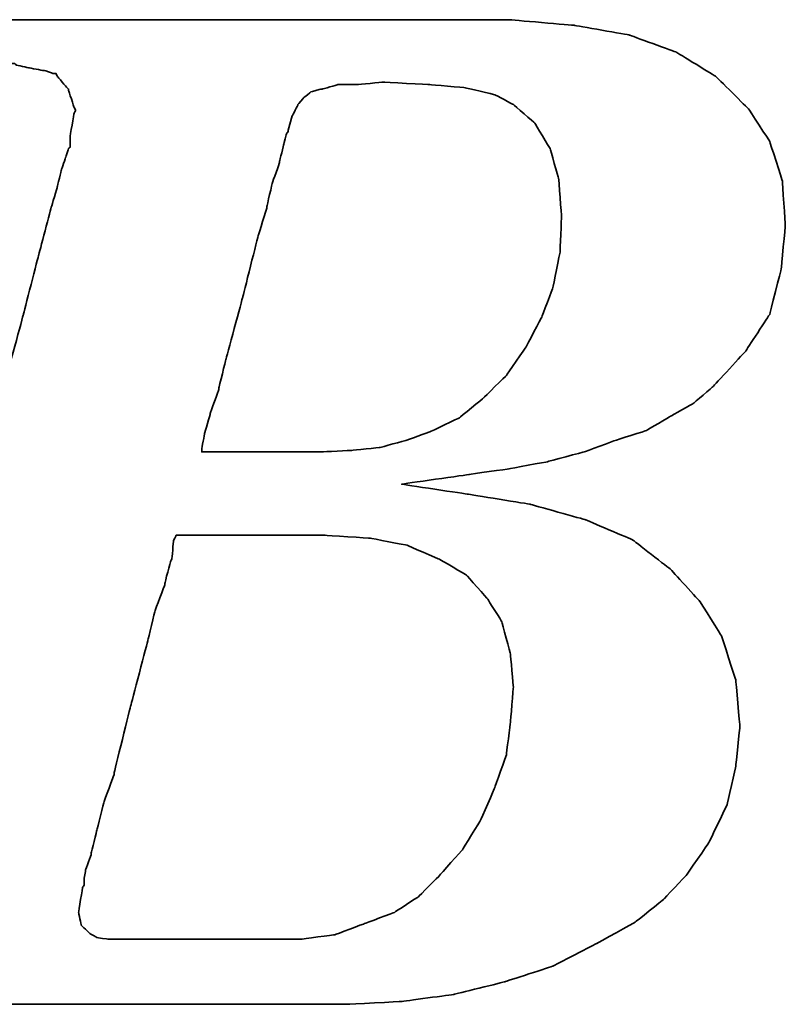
# Model space of a CAD drawing. Header units: millimetres. Extents: x 2891 to 6329, y -1599 to 860.
# Tile 599 of 620: x 5473.77 to 5477.4, y 100.04 to 104.71. Entities that reach past the tile are written whole.
import ezdxf

# ---------------------------------------------------------------- set-up
doc = ezdxf.new("R2010")
doc.units = ezdxf.units.MM
doc.layers.add('DIM', color=4, linetype='CONTINUOUS')
doc.layers.add('layer 1', color=7, linetype='CONTINUOUS')

# ---------------------------------------------------------------- blocks, each defined once
blk = doc.blocks.new('TBI MOTION logo(完整正式版)')
at = {"layer": 'layer 1', "color": 22, "lineweight": 35}
for points, knots in [([(-64.65375, -6.86375), (-64.65375, -6.86375), (-64.84375, -7.29625), (-64.84375, -7.29625), (-64.84375, -7.29625), (-64.84375, -7.29625), (-64.86875, -7.34375), (-64.86875, -7.34375), (-64.86875, -7.34375), (-64.86875, -7.34375), (-64.86875, -7.36875), (-64.86875, -7.36875), (-64.86875, -7.36875), (-64.86875, -7.36875), (-65.15375, -7.65375), (-65.15375, -7.65375), (-65.15375, -7.65375), (-65.15375, -7.65375), (-65.17875, -7.65375), (-65.17875, -7.65375), (-65.17875, -7.65375), (-65.17875, -7.65375), (-65.20375, -7.67875), (-65.20375, -7.67875), (-65.20375, -7.67875), (-65.20375, -7.67875), (-65.58875, -7.87125), (-65.58875, -7.87125), (-65.58875, -7.87125), (-65.58875, -7.87125), (-65.63375, -7.87125), (-65.63375, -7.87125), (-65.63375, -7.87125), (-65.63375, -7.87125), (-65.65875, -7.89375), (-65.65875, -7.89375), (-65.65875, -7.89375), (-65.65875, -7.89375), (-66.09375, -7.94375), (-66.09375, -7.94375), (-66.09375, -7.94375), (-66.09375, -7.94375), (-66.11375, -7.94375), (-66.11375, -7.94375), (-66.11375, -7.94375), (-66.11375, -7.94375), (-66.16375, -7.94375), (-66.16375, -7.94375), (-66.16375, -7.94375), (-66.16375, -7.94375), (-66.30875, -7.94375), (-66.30875, -7.94375), (-66.30875, -7.94375), (-66.30875, -7.94375), (-66.69375, -7.94375), (-66.69375, -7.94375), (-66.69375, -7.94375), (-66.69375, -7.94375), (-67.07375, -7.94375), (-67.07375, -7.94375), (-67.07375, -7.94375), (-67.07375, -7.94375), (-67.12375, -7.94375), (-67.12375, -7.94375), (-67.12375, -7.94375), (-67.12375, -7.94375), (-67.12375, -7.96625), (-67.12375, -7.96625), (-67.12375, -7.96625), (-67.12375, -7.96625), (-67.14875, -7.99125), (-67.14875, -7.99125), (-67.14875, -7.99125), (-67.14875, -7.99125), (-67.24375, -8.34875), (-67.24375, -8.34875), (-67.24375, -8.34875), (-67.24375, -8.34875), (-67.31375, -8.68625), (-67.31375, -8.68625), (-67.31375, -8.68625), (-67.31375, -8.68625), (-67.26875, -8.68625), (-67.26875, -8.68625), (-67.26875, -8.68625), (-67.26875, -8.68625), (-67.07375, -8.68625), (-67.07375, -8.68625), (-67.07375, -8.68625), (-67.07375, -8.68625), (-66.54875, -8.68625), (-66.54875, -8.68625), (-66.54875, -8.68625), (-66.54875, -8.68625), (-65.82625, -8.68625), (-65.82625, -8.68625), (-65.82625, -8.68625), (-65.82625, -8.68625), (-65.01375, -8.68625), (-65.01375, -8.68625), (-65.01375, -8.68625), (-65.01375, -8.68625), (-64.05375, -8.68625), (-64.05375, -8.68625), (-64.05375, -8.68625), (-64.05375, -8.68625), (-62.08375, -8.68625), (-62.08375, -8.68625), (-62.08375, -8.68625), (-62.08375, -8.68625), (-60.06875, -8.68625), (-60.06875, -8.68625), (-60.06875, -8.68625), (-60.06875, -8.68625), (-59.10875, -8.68625), (-59.10875, -8.68625), (-59.10875, -8.68625), (-59.10875, -8.68625), (-58.29375, -8.68625), (-58.29375, -8.68625), (-58.29375, -8.68625), (-58.29375, -8.68625), (-57.57375, -8.68625), (-57.57375, -8.68625), (-57.57375, -8.68625), (-57.57375, -8.68625), (-57.04875, -8.68625), (-57.04875, -8.68625), (-57.04875, -8.68625), (-57.04875, -8.68625), (-56.85375, -8.68625), (-56.85375, -8.68625), (-56.85375, -8.68625), (-56.85375, -8.68625), (-56.70875, -8.68625), (-56.70875, -8.68625), (-56.70875, -8.68625), (-56.70875, -8.68625), (-56.61375, -8.68625), (-56.61375, -8.68625), (-56.61375, -8.68625), (-56.61375, -8.68625), (-56.56875, -8.68625), (-56.56875, -8.68625), (-56.56875, -8.68625), (-56.56875, -8.68625), (-55.65375, -8.63875), (-55.65375, -8.63875), (-55.65375, -8.63875), (-55.65375, -8.63875), (-54.76875, -8.51875), (-54.76875, -8.51875), (-54.76875, -8.51875), (-54.76875, -8.51875), (-53.90375, -8.30375), (-53.90375, -8.30375), (-53.90375, -8.30375), (-53.90375, -8.30375), (-53.08875, -8.03875), (-53.08875, -8.03875), (-53.08875, -8.03875), (-53.08875, -8.03875), (-52.34375, -7.65375), (-52.34375, -7.65375), (-52.34375, -7.65375), (-52.34375, -7.65375), (-51.69875, -7.29625), (-51.69875, -7.29625), (-51.69875, -7.29625), (-51.69875, -7.29625), (-51.21875, -6.91125), (-51.21875, -6.91125), (-51.21875, -6.91125), (-51.21875, -6.91125), (-50.83375, -6.50375), (-50.83375, -6.50375), (-50.83375, -6.50375), (-50.83375, -6.50375), (-50.44875, -5.94875), (-50.44875, -5.94875), (-50.44875, -5.94875), (-50.44875, -5.94875), (-50.13875, -5.30375), (-50.13875, -5.30375), (-50.13875, -5.30375), (-50.13875, -5.30375), (-49.99375, -4.65375), (-49.99375, -4.65375), (-49.99375, -4.65375), (-49.99375, -4.65375), (-49.92375, -3.98375), (-49.92375, -3.98375), (-49.92375, -3.98375), (-49.92375, -3.98375), (-49.99375, -3.19374), (-49.99375, -3.19374), (-49.99375, -3.19374), (-49.99375, -3.19374), (-50.23374, -2.44874), (-50.23374, -2.44874), (-50.23374, -2.44874), (-50.23374, -2.44874), (-50.59375, -1.87374), (-50.59375, -1.87374), (-50.59375, -1.87374), (-50.59375, -1.87374), (-51.09875, -1.31874), (-51.09875, -1.31874), (-51.09875, -1.31874), (-51.09875, -1.31874), (-51.74375, -0.81875), (-51.74375, -0.81875), (-51.74375, -0.81875), (-51.74375, -0.81875), (-52.53875, -0.48125), (-52.53875, -0.48125), (-52.53875, -0.48125), (-52.53875, -0.48125), (-53.47375, -0.21875), (-53.47375, -0.21875), (-53.47375, -0.21875), (-53.47375, -0.21875), (-54.52875, -0.04874), (-54.52875, -0.04874), (-54.52875, -0.04874), (-54.52875, -0.04874), (-55.65375, 0.12125), (-55.65375, 0.12125), (-55.65375, 0.12125), (-55.65375, 0.12125), (-54.50375, 0.28624), (-54.50375, 0.28624), (-54.50375, 0.28624), (-54.50375, 0.28624), (-53.83375, 0.38124), (-53.83375, 0.38124), (-53.83375, 0.38124), (-53.83375, 0.38124), (-53.18375, 0.50125), (-53.18375, 0.50125), (-53.18375, 0.50125), (-53.18375, 0.50125), (-52.55875, 0.66874), (-52.55875, 0.66874), (-52.55875, 0.66874), (-52.55875, 0.66874), (-52.03375, 0.86124), (-52.03375, 0.86124), (-52.03375, 0.86124), (-52.03375, 0.86124), (-51.50374, 1.03124), (-51.50374, 1.03124), (-51.50374, 1.03124), (-51.50374, 1.03124), (-51.09875, 1.27125), (-51.09875, 1.27125), (-51.09875, 1.27125), (-51.09875, 1.27125), (-50.71375, 1.48624), (-50.71375, 1.48624), (-50.71375, 1.48624), (-50.71375, 1.48624), (-50.37625, 1.77625), (-50.37625, 1.77625), (-50.37625, 1.77625), (-50.37625, 1.77625), (-49.82375, 2.37625), (-49.82375, 2.37625), (-49.82375, 2.37625), (-49.82375, 2.37625), (-49.41875, 2.99625), (-49.41875, 2.99625), (-49.41875, 2.99625), (-49.41875, 2.99625), (-49.22375, 3.76625), (-49.22375, 3.76625), (-49.22375, 3.76625), (-49.22375, 3.76625), (-49.15375, 4.50874), (-49.15375, 4.50874), (-49.15375, 4.50874), (-49.15375, 4.50874), (-49.20375, 5.25125), (-49.20375, 5.25125), (-49.20375, 5.25125), (-49.20375, 5.25125), (-49.41875, 5.92625), (-49.41875, 5.92625), (-49.41875, 5.92625), (-49.41875, 5.92625), (-49.77875, 6.47625), (-49.77875, 6.47625), (-49.77875, 6.47625), (-49.77875, 6.47625), (-50.33125, 7.02624), (-50.33125, 7.02624), (-50.33125, 7.02624), (-50.33125, 7.02624), (-51.00125, 7.43625), (-51.00125, 7.43625), (-51.00125, 7.43625), (-51.00125, 7.43625), (-51.79375, 7.72625), (-51.79375, 7.72625), (-51.79375, 7.72625), (-51.79375, 7.72625), (-52.72875, 7.89124), (-52.72875, 7.89124), (-52.72875, 7.89124), (-52.72875, 7.89124), (-53.83375, 7.98625), (-53.83375, 7.98625), (-53.83375, 7.98625), (-53.83375, 7.98625), (-53.92875, 7.98625), (-53.92875, 7.98625), (-53.92875, 7.98625), (-53.92875, 7.98625), (-54.26375, 7.98625), (-54.26375, 7.98625), (-54.26375, 7.98625), (-54.26375, 7.98625), (-54.74375, 7.98625), (-54.74375, 7.98625), (-54.74375, 7.98625), (-54.74375, 7.98625), (-55.36875, 7.98625), (-55.36875, 7.98625), (-55.36875, 7.98625), (-55.36875, 7.98625), (-56.13375, 7.98625), (-56.13375, 7.98625), (-56.13375, 7.98625), (-56.13375, 7.98625), (-56.94875, 7.98625), (-56.94875, 7.98625), (-56.94875, 7.98625), (-56.94875, 7.98625), (-58.77625, 7.98625), (-58.77625, 7.98625), (-58.77625, 7.98625), (-58.77625, 7.98625), (-60.59875, 7.98625), (-60.59875, 7.98625), (-60.59875, 7.98625), (-60.59875, 7.98625), (-61.41375, 7.98625), (-61.41375, 7.98625), (-61.41375, 7.98625), (-61.41375, 7.98625), (-62.17875, 7.98625), (-62.17875, 7.98625), (-62.17875, 7.98625), (-62.17875, 7.98625), (-62.80375, 7.98625), (-62.80375, 7.98625), (-62.80375, 7.98625), (-62.80375, 7.98625), (-63.30625, 7.98625), (-63.30625, 7.98625), (-63.30625, 7.98625), (-63.30625, 7.98625), (-63.57375, 7.98625), (-63.57375, 7.98625), (-63.57375, 7.98625), (-63.57375, 7.98625), (-63.57375, 7.96375), (-63.57375, 7.96375), (-63.57375, 7.96375), (-63.57375, 7.96375), (-63.59875, 7.94125), (-63.59875, 7.94125), (-63.59875, 7.94125), (-63.59875, 7.94125), (-63.69375, 7.55625), (-63.69375, 7.55625), (-63.69375, 7.55625), (-63.69375, 7.55625), (-63.76375, 7.24624), (-63.76375, 7.24624), (-63.76375, 7.24624), (-63.76375, 7.24624), (-63.23875, 7.24624), (-63.23875, 7.24624), (-63.23875, 7.24624), (-63.23875, 7.24624), (-62.75875, 7.24624), (-62.75875, 7.24624), (-62.75875, 7.24624), (-62.75875, 7.24624), (-62.61125, 7.24624), (-62.61125, 7.24624), (-62.61125, 7.24624), (-62.61125, 7.24624), (-62.56625, 7.24624), (-62.56625, 7.24624), (-62.56625, 7.24624), (-62.56625, 7.24624), (-62.22875, 7.24624), (-62.22875, 7.24624), (-62.22875, 7.24624), (-62.22875, 7.24624), (-62.20375, 7.24624), (-62.20375, 7.24624), (-62.20375, 7.24624), (-62.20375, 7.24624), (-62.17875, 7.21875), (-62.17875, 7.21875), (-62.17875, 7.21875), (-62.17875, 7.21875), (-61.96375, 7.17125), (-61.96375, 7.17125), (-61.96375, 7.17125), (-61.96375, 7.17125), (-61.72375, 7.12624), (-61.72375, 7.12624), (-61.72375, 7.12624), (-61.72375, 7.12624), (-61.70375, 7.12624), (-61.70375, 7.12624), (-61.70375, 7.12624), (-61.70375, 7.12624), (-61.55875, 7.07624), (-61.55875, 7.07624), (-61.55875, 7.07624), (-61.55875, 7.07624), (-61.50875, 7.07624), (-61.50875, 7.07624), (-61.50875, 7.07624), (-61.50875, 7.07624), (-61.48375, 7.02624), (-61.48375, 7.02624), (-61.48375, 7.02624), (-61.48375, 7.02624), (-61.31875, 6.83375), (-61.31875, 6.83375), (-61.31875, 6.83375), (-61.31875, 6.83375), (-61.29375, 6.81125), (-61.29375, 6.81125), (-61.29375, 6.81125), (-61.29375, 6.81125), (-61.29375, 6.78625), (-61.29375, 6.78625), (-61.29375, 6.78625), (-61.29375, 6.78625), (-61.19875, 6.50124), (-61.19875, 6.50124), (-61.19875, 6.50124), (-61.19875, 6.50124), (-61.17375, 6.45124), (-61.17375, 6.45124), (-61.17375, 6.45124), (-61.17375, 6.45124), (-61.19875, 6.40625), (-61.19875, 6.40625), (-61.19875, 6.40625), (-61.19875, 6.40625), (-61.26875, 5.99624), (-61.26875, 5.99624), (-61.26875, 5.99624), (-61.26875, 5.99624), (-61.26875, 5.85125), (-61.26875, 5.85125), (-61.26875, 5.85125), (-61.26875, 5.85125), (-61.26875, 5.82625), (-61.26875, 5.82625), (-61.26875, 5.82625), (-61.26875, 5.82625), (-61.29375, 5.80625), (-61.29375, 5.80625), (-61.29375, 5.80625), (-61.29375, 5.80625), (-61.34125, 5.66125), (-61.34125, 5.66125), (-61.34125, 5.66125), (-61.34125, 5.66125), (-61.41375, 5.44625), (-61.41375, 5.44625), (-61.41375, 5.44625), (-61.41375, 5.44625), (-61.48375, 5.15625), (-61.48375, 5.15625), (-61.48375, 5.15625), (-61.48375, 5.15625), (-61.58375, 4.82124), (-61.58375, 4.82124), (-61.58375, 4.82124), (-61.58375, 4.82124), (-61.79875, 4.00375), (-61.79875, 4.00375), (-61.79875, 4.00375), (-61.79875, 4.00375), (-62.05875, 2.99625), (-62.05875, 2.99625), (-62.05875, 2.99625), (-62.05875, 2.99625), (-62.34875, 1.91625), (-62.34875, 1.91625), (-62.34875, 1.91625), (-62.34875, 1.91625), (-62.97375, -0.41124), (-62.97375, -0.41124), (-62.97375, -0.41124), (-62.97375, -0.41124), (-63.59875, -2.75875), (-63.59875, -2.75875), (-63.59875, -2.75875), (-63.59875, -2.75875), (-63.88375, -3.86374), (-63.88375, -3.86374), (-63.88375, -3.86374), (-63.88375, -3.86374), (-64.14875, -4.82374), (-64.14875, -4.82374), (-64.14875, -4.82374), (-64.14875, -4.82374), (-64.36375, -5.64125), (-64.36375, -5.64125), (-64.36375, -5.64125), (-64.36375, -5.64125), (-64.43625, -5.97625), (-64.43625, -5.97625), (-64.43625, -5.97625), (-64.43625, -5.97625), (-64.50875, -6.28625), (-64.50875, -6.28625), (-64.50875, -6.28625), (-64.50875, -6.28625), (-64.50875, -6.30875), (-64.50875, -6.30875), (-64.50875, -6.30875), (-64.50875, -6.30875), (-64.57875, -6.50375), (-64.57875, -6.50375), (-64.57875, -6.50375), (-64.57875, -6.50375), (-64.62875, -6.69625), (-64.62875, -6.69625), (-64.62875, -6.69625), (-64.62875, -6.69625), (-64.62875, -6.76875), (-64.62875, -6.76875), (-64.62875, -6.76875), (-64.62875, -6.76875), (-64.62875, -6.81375), (-64.62875, -6.81375), (-64.62875, -6.81375), (-64.62875, -6.81375), (-64.62875, -6.83875), (-64.62875, -6.83875), (-64.62875, -6.83875), (-64.62875, -6.83875), (-64.65375, -6.86375), (-64.65375, -6.86375)], [0, 0, 0, 0, 0.00719424, 0.00719424, 0.00719424, 0.00719425, 0.01438849, 0.01438849, 0.01438849, 0.0143885, 0.02158273, 0.02158273, 0.02158273, 0.02158274, 0.02877698, 0.02877698, 0.02877698, 0.02877699, 0.03597122, 0.03597122, 0.03597122, 0.03597123, 0.04316547, 0.04316547, 0.04316547, 0.04316548, 0.05035971, 0.05035971, 0.05035971, 0.05035972, 0.05755396, 0.05755396, 0.05755396, 0.05755397, 0.0647482, 0.0647482, 0.0647482, 0.06474821, 0.07194245, 0.07194245, 0.07194245, 0.07194246, 0.07913669, 0.07913669, 0.07913669, 0.0791367, 0.08633094, 0.08633094, 0.08633094, 0.08633095, 0.09352518, 0.09352518, 0.09352518, 0.09352519, 0.10071942, 0.10071942, 0.10071942, 0.10071943, 0.10791367, 0.10791367, 0.10791367, 0.10791368, 0.11510791, 0.11510791, 0.11510791, 0.11510792, 0.12230216, 0.12230216, 0.12230216, 0.12230217, 0.1294964, 0.1294964, 0.1294964, 0.12949641, 0.13669065, 0.13669065, 0.13669065, 0.13669066, 0.14388489, 0.14388489, 0.14388489, 0.1438849, 0.15107914, 0.15107914, 0.15107914, 0.15107915, 0.15827338, 0.15827338, 0.15827338, 0.15827339, 0.16546763, 0.16546763, 0.16546763, 0.16546764, 0.17266187, 0.17266187, 0.17266187, 0.17266188, 0.17985612, 0.17985612, 0.17985612, 0.17985613, 0.18705036, 0.18705036, 0.18705036, 0.18705037, 0.1942446, 0.1942446, 0.1942446, 0.19424461, 0.20143885, 0.20143885, 0.20143885, 0.20143886, 0.20863309, 0.20863309, 0.20863309, 0.2086331, 0.21582734, 0.21582734, 0.21582734, 0.21582735, 0.22302158, 0.22302158, 0.22302158, 0.22302159, 0.23021583, 0.23021583, 0.23021583, 0.23021584, 0.23741007, 0.23741007, 0.23741007, 0.23741008, 0.24460432, 0.24460432, 0.24460432, 0.24460433, 0.25179856, 0.25179856, 0.25179856, 0.25179857, 0.25899281, 0.25899281, 0.25899281, 0.25899282, 0.26618705, 0.26618705, 0.26618705, 0.26618706, 0.27338129, 0.27338129, 0.27338129, 0.2733813, 0.28057554, 0.28057554, 0.28057554, 0.28057555, 0.28776978, 0.28776978, 0.28776978, 0.28776979, 0.29496403, 0.29496403, 0.29496403, 0.29496404, 0.30215827, 0.30215827, 0.30215827, 0.30215828, 0.30935252, 0.30935252, 0.30935252, 0.30935253, 0.31654676, 0.31654676, 0.31654676, 0.31654677, 0.32374101, 0.32374101, 0.32374101, 0.32374102, 0.33093525, 0.33093525, 0.33093525, 0.33093526, 0.3381295, 0.3381295, 0.3381295, 0.33812951, 0.34532374, 0.34532374, 0.34532374, 0.34532375, 0.35251799, 0.35251799, 0.35251799, 0.352518, 0.35971223, 0.35971223, 0.35971223, 0.35971224, 0.36690647, 0.36690647, 0.36690647, 0.36690648, 0.37410072, 0.37410072, 0.37410072, 0.37410073, 0.38129496, 0.38129496, 0.38129496, 0.38129497, 0.38848921, 0.38848921, 0.38848921, 0.38848922, 0.39568345, 0.39568345, 0.39568345, 0.39568346, 0.4028777, 0.4028777, 0.4028777, 0.40287771, 0.41007194, 0.41007194, 0.41007194, 0.41007195, 0.41726619, 0.41726619, 0.41726619, 0.4172662, 0.42446043, 0.42446043, 0.42446043, 0.42446044, 0.43165468, 0.43165468, 0.43165468, 0.43165469, 0.43884892, 0.43884892, 0.43884892, 0.43884893, 0.44604317, 0.44604317, 0.44604317, 0.44604318, 0.45323741, 0.45323741, 0.45323741, 0.45323742, 0.46043165, 0.46043165, 0.46043165, 0.46043166, 0.4676259, 0.4676259, 0.4676259, 0.46762591, 0.47482014, 0.47482014, 0.47482014, 0.47482015, 0.48201439, 0.48201439, 0.48201439, 0.4820144, 0.48920863, 0.48920863, 0.48920863, 0.48920864, 0.49640288, 0.49640288, 0.49640288, 0.49640289, 0.50359712, 0.50359712, 0.50359712, 0.50359713, 0.51079137, 0.51079137, 0.51079137, 0.51079138, 0.51798561, 0.51798561, 0.51798561, 0.51798562, 0.52517986, 0.52517986, 0.52517986, 0.52517987, 0.5323741, 0.5323741, 0.5323741, 0.53237411, 0.53956835, 0.53956835, 0.53956835, 0.53956836, 0.54676259, 0.54676259, 0.54676259, 0.5467626, 0.55395683, 0.55395683, 0.55395683, 0.55395684, 0.56115108, 0.56115108, 0.56115108, 0.56115109, 0.56834532, 0.56834532, 0.56834532, 0.56834533, 0.57553957, 0.57553957, 0.57553957, 0.57553958, 0.58273381, 0.58273381, 0.58273381, 0.58273382, 0.58992806, 0.58992806, 0.58992806, 0.58992807, 0.5971223, 0.5971223, 0.5971223, 0.59712231, 0.60431655, 0.60431655, 0.60431655, 0.60431656, 0.61151079, 0.61151079, 0.61151079, 0.6115108, 0.61870504, 0.61870504, 0.61870504, 0.61870505, 0.62589928, 0.62589928, 0.62589928, 0.62589929, 0.63309353, 0.63309353, 0.63309353, 0.63309354, 0.64028777, 0.64028777, 0.64028777, 0.64028778, 0.64748201, 0.64748201, 0.64748201, 0.64748202, 0.65467626, 0.65467626, 0.65467626, 0.65467627, 0.6618705, 0.6618705, 0.6618705, 0.66187051, 0.66906475, 0.66906475, 0.66906475, 0.66906476, 0.67625899, 0.67625899, 0.67625899, 0.676259, 0.68345324, 0.68345324, 0.68345324, 0.68345325, 0.69064748, 0.69064748, 0.69064748, 0.69064749, 0.69784173, 0.69784173, 0.69784173, 0.69784174, 0.70503597, 0.70503597, 0.70503597, 0.70503598, 0.71223022, 0.71223022, 0.71223022, 0.71223023, 0.71942446, 0.71942446, 0.71942446, 0.71942447, 0.72661871, 0.72661871, 0.72661871, 0.72661872, 0.73381295, 0.73381295, 0.73381295, 0.73381296, 0.74100719, 0.74100719, 0.74100719, 0.7410072, 0.74820144, 0.74820144, 0.74820144, 0.74820145, 0.75539568, 0.75539568, 0.75539568, 0.75539569, 0.76258993, 0.76258993, 0.76258993, 0.76258994, 0.76978417, 0.76978417, 0.76978417, 0.76978418, 0.77697842, 0.77697842, 0.77697842, 0.77697843, 0.78417266, 0.78417266, 0.78417266, 0.78417267, 0.79136691, 0.79136691, 0.79136691, 0.79136692, 0.79856115, 0.79856115, 0.79856115, 0.79856116, 0.8057554, 0.8057554, 0.8057554, 0.80575541, 0.81294964, 0.81294964, 0.81294964, 0.81294965, 0.82014388, 0.82014388, 0.82014388, 0.82014389, 0.82733813, 0.82733813, 0.82733813, 0.82733814, 0.83453237, 0.83453237, 0.83453237, 0.83453238, 0.84172662, 0.84172662, 0.84172662, 0.84172663, 0.84892086, 0.84892086, 0.84892086, 0.84892087, 0.85611511, 0.85611511, 0.85611511, 0.85611512, 0.86330935, 0.86330935, 0.86330935, 0.86330936, 0.8705036, 0.8705036, 0.8705036, 0.87050361, 0.87769784, 0.87769784, 0.87769784, 0.87769785, 0.88489209, 0.88489209, 0.88489209, 0.8848921, 0.89208633, 0.89208633, 0.89208633, 0.89208634, 0.89928058, 0.89928058, 0.89928058, 0.89928059, 0.90647482, 0.90647482, 0.90647482, 0.90647483, 0.91366906, 0.91366906, 0.91366906, 0.91366907, 0.92086331, 0.92086331, 0.92086331, 0.92086332, 0.92805755, 0.92805755, 0.92805755, 0.92805756, 0.9352518, 0.9352518, 0.9352518, 0.93525181, 0.94244604, 0.94244604, 0.94244604, 0.94244605, 0.94964029, 0.94964029, 0.94964029, 0.9496403, 0.95683453, 0.95683453, 0.95683453, 0.95683454, 0.96402878, 0.96402878, 0.96402878, 0.96402879, 0.97122302, 0.97122302, 0.97122302, 0.97122303, 0.97841727, 0.97841727, 0.97841727, 0.97841728, 0.98561151, 0.98561151, 0.98561151, 0.98561152, 0.99280576, 0.99280576, 0.99280576, 0.99280577, 1, 1, 1, 1]), ([(-57.50375, 6.35625), (-57.50375, 6.35625), (-57.57375, 6.11625), (-57.57375, 6.11625), (-57.57375, 6.11625), (-57.57375, 6.11625), (-57.57375, 6.09125), (-57.57375, 6.09125), (-57.57375, 6.09125), (-57.57375, 6.09125), (-57.59875, 6.06625), (-57.59875, 6.06625), (-57.59875, 6.06625), (-57.59875, 6.06625), (-57.64875, 5.87625), (-57.64875, 5.87625), (-57.64875, 5.87625), (-57.64875, 5.87625), (-57.71875, 5.58875), (-57.71875, 5.58875), (-57.71875, 5.58875), (-57.71875, 5.58875), (-57.71875, 5.56625), (-57.71875, 5.56625), (-57.71875, 5.56625), (-57.71875, 5.56625), (-57.83875, 5.23125), (-57.83875, 5.23125), (-57.83875, 5.23125), (-57.83875, 5.23125), (-57.93625, 4.82124), (-57.93625, 4.82124), (-57.93625, 4.82124), (-57.93625, 4.82124), (-57.93625, 4.79624), (-57.93625, 4.79624), (-57.93625, 4.79624), (-57.93625, 4.79624), (-58.07875, 4.34125), (-58.07875, 4.34125), (-58.07875, 4.34125), (-58.07875, 4.34125), (-58.34375, 3.28625), (-58.34375, 3.28625), (-58.34375, 3.28625), (-58.34375, 3.28625), (-58.62875, 2.23124), (-58.62875, 2.23124), (-58.62875, 2.23124), (-58.62875, 2.23124), (-58.74875, 1.75125), (-58.74875, 1.75125), (-58.74875, 1.75125), (-58.74875, 1.75125), (-58.74875, 1.72625), (-58.74875, 1.72625), (-58.74875, 1.72625), (-58.74875, 1.72625), (-58.89375, 1.31625), (-58.89375, 1.31625), (-58.89375, 1.31625), (-58.89375, 1.31625), (-58.98875, 0.98124), (-58.98875, 0.98124), (-58.98875, 0.98124), (-58.98875, 0.98124), (-59.03875, 0.71625), (-59.03875, 0.71625), (-59.03875, 0.71625), (-59.03875, 0.71625), (-59.03875, 0.66874), (-59.03875, 0.66874), (-59.03875, 0.66874), (-59.03875, 0.66874), (-58.91875, 0.66874), (-58.91875, 0.66874), (-58.91875, 0.66874), (-58.91875, 0.66874), (-58.53375, 0.66874), (-58.53375, 0.66874), (-58.53375, 0.66874), (-58.53375, 0.66874), (-58.10375, 0.66874), (-58.10375, 0.66874), (-58.10375, 0.66874), (-58.10375, 0.66874), (-57.66875, 0.66874), (-57.66875, 0.66874), (-57.66875, 0.66874), (-57.66875, 0.66874), (-57.33375, 0.66874), (-57.33375, 0.66874), (-57.33375, 0.66874), (-57.33375, 0.66874), (-57.09375, 0.66874), (-57.09375, 0.66874), (-57.09375, 0.66874), (-57.09375, 0.66874), (-56.99875, 0.66874), (-56.99875, 0.66874), (-56.99875, 0.66874), (-56.99875, 0.66874), (-56.49375, 0.69374), (-56.49375, 0.69374), (-56.49375, 0.69374), (-56.49375, 0.69374), (-56.01375, 0.74374), (-56.01375, 0.74374), (-56.01375, 0.74374), (-56.01375, 0.74374), (-55.58375, 0.86124), (-55.58375, 0.86124), (-55.58375, 0.86124), (-55.58375, 0.86124), (-55.17375, 1.00624), (-55.17375, 1.00624), (-55.17375, 1.00624), (-55.17375, 1.00624), (-54.67375, 1.24625), (-54.67375, 1.24625), (-54.67375, 1.24625), (-54.67375, 1.24625), (-54.26375, 1.58124), (-54.26375, 1.58124), (-54.26375, 1.58124), (-54.26375, 1.58124), (-53.87875, 1.96374), (-53.87875, 1.96374), (-53.87875, 1.96374), (-53.87875, 1.96374), (-53.54375, 2.44625), (-53.54375, 2.44625), (-53.54375, 2.44625), (-53.54375, 2.44625), (-53.27875, 2.95125), (-53.27875, 2.95125), (-53.27875, 2.95125), (-53.27875, 2.95125), (-53.08875, 3.45124), (-53.08875, 3.45124), (-53.08875, 3.45124), (-53.08875, 3.45124), (-52.96875, 4.05124), (-52.96875, 4.05124), (-52.96875, 4.05124), (-52.96875, 4.05124), (-52.94375, 4.65125), (-52.94375, 4.65125), (-52.94375, 4.65125), (-52.94375, 4.65125), (-52.99375, 5.30125), (-52.99375, 5.30125), (-52.99375, 5.30125), (-52.99375, 5.30125), (-53.13875, 5.80625), (-53.13875, 5.80625), (-53.13875, 5.80625), (-53.13875, 5.80625), (-53.39875, 6.23625), (-53.39875, 6.23625), (-53.39875, 6.23625), (-53.39875, 6.23625), (-53.75875, 6.54875), (-53.75875, 6.54875), (-53.75875, 6.54875), (-53.75875, 6.54875), (-54.07375, 6.71625), (-54.07375, 6.71625), (-54.07375, 6.71625), (-54.07375, 6.71625), (-54.57375, 6.83375), (-54.57375, 6.83375), (-54.57375, 6.83375), (-54.57375, 6.83375), (-55.17375, 6.88625), (-55.17375, 6.88625), (-55.17375, 6.88625), (-55.17375, 6.88625), (-55.96875, 6.93125), (-55.96875, 6.93125), (-55.96875, 6.93125), (-55.96875, 6.93125), (-56.39875, 6.88625), (-56.39875, 6.88625), (-56.39875, 6.88625), (-56.39875, 6.88625), (-56.42125, 6.88625), (-56.42125, 6.88625), (-56.42125, 6.88625), (-56.42125, 6.88625), (-56.73375, 6.88625), (-56.73375, 6.88625), (-56.73375, 6.88625), (-56.73375, 6.88625), (-56.99875, 6.81125), (-56.99875, 6.81125), (-56.99875, 6.81125), (-56.99875, 6.81125), (-57.02375, 6.81125), (-57.02375, 6.81125), (-57.02375, 6.81125), (-57.02375, 6.81125), (-57.18875, 6.76625), (-57.18875, 6.76625), (-57.18875, 6.76625), (-57.18875, 6.76625), (-57.30875, 6.66625), (-57.30875, 6.66625), (-57.30875, 6.66625), (-57.30875, 6.66625), (-57.40875, 6.54875), (-57.40875, 6.54875), (-57.40875, 6.54875), (-57.40875, 6.54875), (-57.50375, 6.35625), (-57.50375, 6.35625)], [0, 0, 0, 0, 0.01851852, 0.01851852, 0.01851852, 0.01851853, 0.03703704, 0.03703704, 0.03703704, 0.03703705, 0.05555556, 0.05555556, 0.05555556, 0.05555557, 0.07407407, 0.07407407, 0.07407407, 0.07407408, 0.09259259, 0.09259259, 0.09259259, 0.0925926, 0.11111111, 0.11111111, 0.11111111, 0.11111112, 0.12962963, 0.12962963, 0.12962963, 0.12962964, 0.14814815, 0.14814815, 0.14814815, 0.14814816, 0.16666667, 0.16666667, 0.16666667, 0.16666668, 0.18518519, 0.18518519, 0.18518519, 0.1851852, 0.2037037, 0.2037037, 0.2037037, 0.20370371, 0.22222222, 0.22222222, 0.22222222, 0.22222223, 0.24074074, 0.24074074, 0.24074074, 0.24074075, 0.25925926, 0.25925926, 0.25925926, 0.25925927, 0.27777778, 0.27777778, 0.27777778, 0.27777779, 0.2962963, 0.2962963, 0.2962963, 0.29629631, 0.31481481, 0.31481481, 0.31481481, 0.31481482, 0.33333333, 0.33333333, 0.33333333, 0.33333334, 0.35185185, 0.35185185, 0.35185185, 0.35185186, 0.37037037, 0.37037037, 0.37037037, 0.37037038, 0.38888889, 0.38888889, 0.38888889, 0.3888889, 0.40740741, 0.40740741, 0.40740741, 0.40740742, 0.42592593, 0.42592593, 0.42592593, 0.42592594, 0.44444444, 0.44444444, 0.44444444, 0.44444445, 0.46296296, 0.46296296, 0.46296296, 0.46296297, 0.48148148, 0.48148148, 0.48148148, 0.48148149, 0.5, 0.5, 0.5, 0.50000001, 0.51851852, 0.51851852, 0.51851852, 0.51851853, 0.53703704, 0.53703704, 0.53703704, 0.53703705, 0.55555556, 0.55555556, 0.55555556, 0.55555557, 0.57407407, 0.57407407, 0.57407407, 0.57407408, 0.59259259, 0.59259259, 0.59259259, 0.5925926, 0.61111111, 0.61111111, 0.61111111, 0.61111112, 0.62962963, 0.62962963, 0.62962963, 0.62962964, 0.64814815, 0.64814815, 0.64814815, 0.64814816, 0.66666667, 0.66666667, 0.66666667, 0.66666668, 0.68518519, 0.68518519, 0.68518519, 0.6851852, 0.7037037, 0.7037037, 0.7037037, 0.70370371, 0.72222222, 0.72222222, 0.72222222, 0.72222223, 0.74074074, 0.74074074, 0.74074074, 0.74074075, 0.75925926, 0.75925926, 0.75925926, 0.75925927, 0.77777778, 0.77777778, 0.77777778, 0.77777779, 0.7962963, 0.7962963, 0.7962963, 0.79629631, 0.81481481, 0.81481481, 0.81481481, 0.81481482, 0.83333333, 0.83333333, 0.83333333, 0.83333334, 0.85185185, 0.85185185, 0.85185185, 0.85185186, 0.87037037, 0.87037037, 0.87037037, 0.87037038, 0.88888889, 0.88888889, 0.88888889, 0.8888889, 0.90740741, 0.90740741, 0.90740741, 0.90740742, 0.92592593, 0.92592593, 0.92592593, 0.92592594, 0.94444444, 0.94444444, 0.94444444, 0.94444445, 0.96296296, 0.96296296, 0.96296296, 0.96296297, 0.98148148, 0.98148148, 0.98148148, 0.98148149, 1, 1, 1, 1]), ([(-61.03125, -6.57375), (-61.03125, -6.57375), (-61.03125, -6.67125), (-61.03125, -6.67125), (-61.03125, -6.67125), (-61.03125, -6.67125), (-61.05375, -6.69625), (-61.05375, -6.69625), (-61.05375, -6.69625), (-61.05375, -6.69625), (-61.12375, -7.12875), (-61.12375, -7.12875), (-61.12375, -7.12875), (-61.12375, -7.12875), (-61.07875, -7.34375), (-61.07875, -7.34375), (-61.07875, -7.34375), (-61.07875, -7.34375), (-60.93375, -7.48875), (-60.93375, -7.48875), (-60.93375, -7.48875), (-60.93375, -7.48875), (-60.81375, -7.55625), (-60.81375, -7.55625), (-60.81375, -7.55625), (-60.81375, -7.55625), (-60.62375, -7.58375), (-60.62375, -7.58375), (-60.62375, -7.58375), (-60.62375, -7.58375), (-60.30875, -7.58375), (-60.30875, -7.58375), (-60.30875, -7.58375), (-60.30875, -7.58375), (-59.97375, -7.58375), (-59.97375, -7.58375), (-59.97375, -7.58375), (-59.97375, -7.58375), (-59.87875, -7.58375), (-59.87875, -7.58375), (-59.87875, -7.58375), (-59.87875, -7.58375), (-59.63625, -7.58375), (-59.63625, -7.58375), (-59.63625, -7.58375), (-59.63625, -7.58375), (-58.96875, -7.58375), (-58.96875, -7.58375), (-58.96875, -7.58375), (-58.96875, -7.58375), (-58.29375, -7.58375), (-58.29375, -7.58375), (-58.29375, -7.58375), (-58.29375, -7.58375), (-58.05375, -7.58375), (-58.05375, -7.58375), (-58.05375, -7.58375), (-58.05375, -7.58375), (-57.98375, -7.58375), (-57.98375, -7.58375), (-57.98375, -7.58375), (-57.98375, -7.58375), (-57.35875, -7.58375), (-57.35875, -7.58375), (-57.35875, -7.58375), (-57.35875, -7.58375), (-56.78375, -7.50875), (-56.78375, -7.50875), (-56.78375, -7.50875), (-56.78375, -7.50875), (-56.27875, -7.31875), (-56.27875, -7.31875), (-56.27875, -7.31875), (-56.27875, -7.31875), (-55.77375, -7.12875), (-55.77375, -7.12875), (-55.77375, -7.12875), (-55.77375, -7.12875), (-55.36875, -6.86375), (-55.36875, -6.86375), (-55.36875, -6.86375), (-55.36875, -6.86375), (-55.00875, -6.50375), (-55.00875, -6.50375), (-55.00875, -6.50375), (-55.00875, -6.50375), (-54.62375, -6.06875), (-54.62375, -6.06875), (-54.62375, -6.06875), (-54.62375, -6.06875), (-54.31375, -5.56875), (-54.31375, -5.56875), (-54.31375, -5.56875), (-54.31375, -5.56875), (-54.07375, -5.01625), (-54.07375, -5.01625), (-54.07375, -5.01625), (-54.07375, -5.01625), (-53.87875, -4.46374), (-53.87875, -4.46374), (-53.87875, -4.46374), (-53.87875, -4.46374), (-53.80875, -3.91375), (-53.80875, -3.91375), (-53.80875, -3.91375), (-53.80875, -3.91375), (-53.75875, -3.31375), (-53.75875, -3.31375), (-53.75875, -3.31375), (-53.75875, -3.31375), (-53.80875, -2.75875), (-53.80875, -2.75875), (-53.80875, -2.75875), (-53.80875, -2.75875), (-53.95375, -2.20875), (-53.95375, -2.20875), (-53.95375, -2.20875), (-53.95375, -2.20875), (-54.19375, -1.82625), (-54.19375, -1.82625), (-54.19375, -1.82625), (-54.19375, -1.82625), (-54.55375, -1.41875), (-54.55375, -1.41875), (-54.55375, -1.41875), (-54.55375, -1.41875), (-55.00875, -1.15125), (-55.00875, -1.15125), (-55.00875, -1.15125), (-55.00875, -1.15125), (-55.56125, -0.91375), (-55.56125, -0.91375), (-55.56125, -0.91375), (-55.56125, -0.91375), (-56.18125, -0.79375), (-56.18125, -0.79375), (-56.18125, -0.79375), (-56.18125, -0.79375), (-56.94875, -0.74374), (-56.94875, -0.74374), (-56.94875, -0.74374), (-56.94875, -0.74374), (-56.99875, -0.74374), (-56.99875, -0.74374), (-56.99875, -0.74374), (-56.99875, -0.74374), (-57.09375, -0.74374), (-57.09375, -0.74374), (-57.09375, -0.74374), (-57.09375, -0.74374), (-57.38375, -0.74374), (-57.38375, -0.74374), (-57.38375, -0.74374), (-57.38375, -0.74374), (-57.76875, -0.74374), (-57.76875, -0.74374), (-57.76875, -0.74374), (-57.76875, -0.74374), (-58.24625, -0.74374), (-58.24625, -0.74374), (-58.24625, -0.74374), (-58.24625, -0.74374), (-58.72875, -0.74374), (-58.72875, -0.74374), (-58.72875, -0.74374), (-58.72875, -0.74374), (-59.20875, -0.74374), (-59.20875, -0.74374), (-59.20875, -0.74374), (-59.20875, -0.74374), (-59.46875, -0.74374), (-59.46875, -0.74374), (-59.46875, -0.74374), (-59.46875, -0.74374), (-59.51625, -0.83875), (-59.51625, -0.83875), (-59.51625, -0.83875), (-59.51625, -0.83875), (-59.54375, -1.15125), (-59.54375, -1.15125), (-59.54375, -1.15125), (-59.54375, -1.15125), (-59.56375, -1.17874), (-59.56375, -1.17874), (-59.56375, -1.17874), (-59.56375, -1.17874), (-59.66375, -1.55875), (-59.66375, -1.55875), (-59.66375, -1.55875), (-59.66375, -1.55875), (-59.66375, -1.58375), (-59.66375, -1.58375), (-59.66375, -1.58375), (-59.66375, -1.58375), (-59.82875, -2.01874), (-59.82875, -2.01874), (-59.82875, -2.01874), (-59.82875, -2.01874), (-59.94875, -2.52125), (-59.94875, -2.52125), (-59.94875, -2.52125), (-59.94875, -2.52125), (-60.23875, -3.62375), (-60.23875, -3.62375), (-60.23875, -3.62375), (-60.23875, -3.62375), (-60.52375, -4.77624), (-60.52375, -4.77624), (-60.52375, -4.77624), (-60.52375, -4.77624), (-60.52375, -4.79874), (-60.52375, -4.79874), (-60.52375, -4.79874), (-60.52375, -4.79874), (-60.69125, -5.25375), (-60.69125, -5.25375), (-60.69125, -5.25375), (-60.69125, -5.25375), (-60.81375, -5.73625), (-60.81375, -5.73625), (-60.81375, -5.73625), (-60.81375, -5.73625), (-60.90875, -6.11875), (-60.90875, -6.11875), (-60.90875, -6.11875), (-60.90875, -6.11875), (-60.90875, -6.14375), (-60.90875, -6.14375), (-60.90875, -6.14375), (-60.90875, -6.14375), (-61.00375, -6.40875), (-61.00375, -6.40875), (-61.00375, -6.40875), (-61.00375, -6.40875), (-61.03125, -6.57375), (-61.03125, -6.57375)], [0, 0, 0, 0, 0.01694915, 0.01694915, 0.01694915, 0.01694916, 0.03389831, 0.03389831, 0.03389831, 0.03389832, 0.05084746, 0.05084746, 0.05084746, 0.05084747, 0.06779661, 0.06779661, 0.06779661, 0.06779662, 0.08474576, 0.08474576, 0.08474576, 0.08474577, 0.10169492, 0.10169492, 0.10169492, 0.10169493, 0.11864407, 0.11864407, 0.11864407, 0.11864408, 0.13559322, 0.13559322, 0.13559322, 0.13559323, 0.15254237, 0.15254237, 0.15254237, 0.15254238, 0.16949153, 0.16949153, 0.16949153, 0.16949154, 0.18644068, 0.18644068, 0.18644068, 0.18644069, 0.20338983, 0.20338983, 0.20338983, 0.20338984, 0.22033898, 0.22033898, 0.22033898, 0.22033899, 0.23728814, 0.23728814, 0.23728814, 0.23728815, 0.25423729, 0.25423729, 0.25423729, 0.2542373, 0.27118644, 0.27118644, 0.27118644, 0.27118645, 0.28813559, 0.28813559, 0.28813559, 0.2881356, 0.30508475, 0.30508475, 0.30508475, 0.30508476, 0.3220339, 0.3220339, 0.3220339, 0.32203391, 0.33898305, 0.33898305, 0.33898305, 0.33898306, 0.3559322, 0.3559322, 0.3559322, 0.35593221, 0.37288136, 0.37288136, 0.37288136, 0.37288137, 0.38983051, 0.38983051, 0.38983051, 0.38983052, 0.40677966, 0.40677966, 0.40677966, 0.40677967, 0.42372881, 0.42372881, 0.42372881, 0.42372882, 0.44067797, 0.44067797, 0.44067797, 0.44067798, 0.45762712, 0.45762712, 0.45762712, 0.45762713, 0.47457627, 0.47457627, 0.47457627, 0.47457628, 0.49152542, 0.49152542, 0.49152542, 0.49152543, 0.50847458, 0.50847458, 0.50847458, 0.50847459, 0.52542373, 0.52542373, 0.52542373, 0.52542374, 0.54237288, 0.54237288, 0.54237288, 0.54237289, 0.55932203, 0.55932203, 0.55932203, 0.55932204, 0.57627119, 0.57627119, 0.57627119, 0.5762712, 0.59322034, 0.59322034, 0.59322034, 0.59322035, 0.61016949, 0.61016949, 0.61016949, 0.6101695, 0.62711864, 0.62711864, 0.62711864, 0.62711865, 0.6440678, 0.6440678, 0.6440678, 0.64406781, 0.66101695, 0.66101695, 0.66101695, 0.66101696, 0.6779661, 0.6779661, 0.6779661, 0.67796611, 0.69491525, 0.69491525, 0.69491525, 0.69491526, 0.71186441, 0.71186441, 0.71186441, 0.71186442, 0.72881356, 0.72881356, 0.72881356, 0.72881357, 0.74576271, 0.74576271, 0.74576271, 0.74576272, 0.76271186, 0.76271186, 0.76271186, 0.76271187, 0.77966102, 0.77966102, 0.77966102, 0.77966103, 0.79661017, 0.79661017, 0.79661017, 0.79661018, 0.81355932, 0.81355932, 0.81355932, 0.81355933, 0.83050847, 0.83050847, 0.83050847, 0.83050848, 0.84745763, 0.84745763, 0.84745763, 0.84745764, 0.86440678, 0.86440678, 0.86440678, 0.86440679, 0.88135593, 0.88135593, 0.88135593, 0.88135594, 0.89830508, 0.89830508, 0.89830508, 0.89830509, 0.91525424, 0.91525424, 0.91525424, 0.91525425, 0.93220339, 0.93220339, 0.93220339, 0.9322034, 0.94915254, 0.94915254, 0.94915254, 0.94915255, 0.96610169, 0.96610169, 0.96610169, 0.9661017, 0.98305085, 0.98305085, 0.98305085, 0.98305086, 1, 1, 1, 1])]:
    blk.add_open_spline(points, degree=3, knots=knots, dxfattribs=at)

msp = doc.modelspace()

# ---------------------------------------------------------------- block references
at = {"layer": 'DIM', "color": 7, "xscale": 0.2802190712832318, "yscale": 0.2802190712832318, "zscale": 0.2802190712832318}
msp.add_blockref('TBI MOTION logo(完整正式版)', (5491.1738, 102.4721), dxfattribs=at)

doc.saveas('drawing.dxf')
